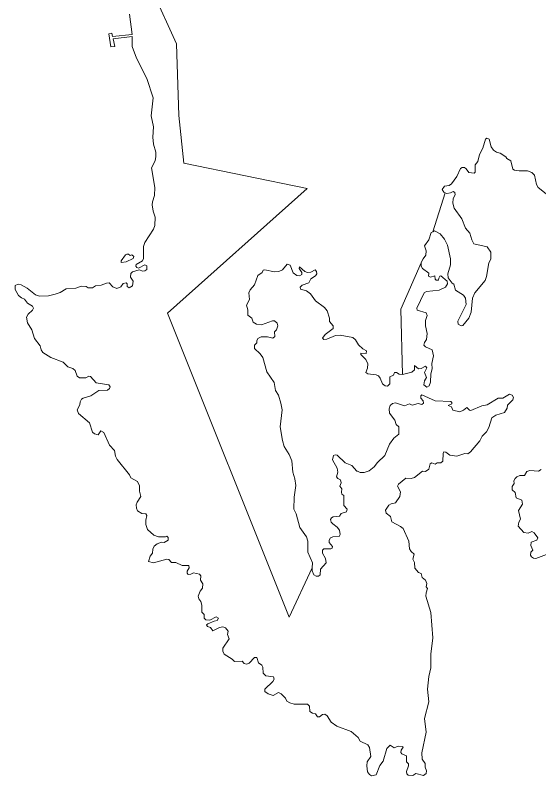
# Model space of a CAD drawing. Extents: x 369010 to 739155, y 6377141 to 6616555.
# Drawn here: x 484578 to 486700, y 6465881 to 6468967 of the extents above; entities that cross this region are included whole.
import ezdxf

# ---------------------------------------------------------------- set-up
doc = ezdxf.new("R2010")
doc.units = 0
doc.header["$LTSCALE"] = 40
doc.layers.add('1', color=7, linetype='Continuous', lineweight=13)

msp = doc.modelspace()

# ---------------------------------------------------------------- linework, layer by layer
at = {"layer": '1'}
for points in [[(485891.78, 6466934.35), (485879.03, 6466932.86), (485866.79, 6466931.54), (485859.67, 6466928.07), (485855.7, 6466920.95), (485858.18, 6466909.69), (485865.46, 6466903.74), (485882.51, 6466889.67), (485891.94, 6466877.59), (485895.42, 6466860.21), (485890.45, 6466851.6), (485865.3, 6466850.11), (485855.53, 6466845.81), (485850.07, 6466837.2), (485850.9, 6466827.44), (485863.81, 6466811.38), (485862.98, 6466805.1), (485856.69, 6466802.28), (485828.89, 6466802.28), (485823.42, 6466796.82), (485823.42, 6466784.74), (485835.84, 6466761.9), (485837.66, 6466745.51), (485814.65, 6466718.87), (485813.82, 6466696.53), (485807.54, 6466691.06), (485797.44, 6466691.06), (485788.01, 6466696.86), (485781.39, 6466712.25), (485781.72, 6466724.83), (485687.88, 6466523.9), (485194.67, 6467758.56), (485761.03, 6468263.19), (485261.7, 6468366.46), (485240.68, 6468560.43), (485230.92, 6468850.23), (485135.92, 6469062.9)], [(485135.92, 6469062.9), (485230.92, 6468850.23), (485240.68, 6468560.43), (485261.7, 6468366.46), (485761.03, 6468263.19), (485194.67, 6467758.56), (485687.88, 6466523.9), (485781.72, 6466724.83), (485782.54, 6466745.51), (485763.68, 6466788.21), (485763.35, 6466833.56), (485758.22, 6466850.94), (485732.07, 6466888.01), (485716.18, 6466943.79), (485706.74, 6466962.49), (485708.07, 6467011.15), (485715.18, 6467059.31), (485711.21, 6467085.46), (485702.61, 6467113.26), (485698.97, 6467158.78), (485687.55, 6467184.93), (485668.02, 6467217.04), (485661.06, 6467241.03), (485652.13, 6467296.97), (485659.58, 6467365.99), (485654.78, 6467392.97), (485644.85, 6467424.74), (485633.09, 6467444.6), (485627.63, 6467476.38), (485598.01, 6467520.24), (485581.13, 6467578.66), (485571.03, 6467593.06), (485547.86, 6467614.74), (485548.03, 6467628.31), (485557.46, 6467637.42), (485557.13, 6467645.69), (485561.43, 6467654.96), (485575.17, 6467662.41), (485600.16, 6467661.74), (485621.34, 6467656.94), (485629.95, 6467662.9), (485628.79, 6467681.6), (485636.24, 6467689.88), (485642.86, 6467707.09), (485639.38, 6467717.35), (485628.46, 6467726.29), (485620.52, 6467726.29), (485576.66, 6467710.57), (485556.3, 6467713.38), (485542.23, 6467721.16), (485536.44, 6467737.71), (485521.05, 6467749.46), (485521.05, 6467771.31), (485515.42, 6467791), (485528, 6467813.35), (485524.36, 6467840.65), (485529.49, 6467853.23), (485548.36, 6467873.59), (485560.6, 6467910.83), (485578.97, 6467922.58), (485582.62, 6467932.01), (485589.57, 6467934.33), (485628.79, 6467925.23), (485646, 6467927.21), (485660.9, 6467934.33), (485680.59, 6467956.18), (485692.01, 6467952.7), (485704.92, 6467922.08), (485718.66, 6467911.16), (485730.74, 6467909.67), (485739.02, 6467914.3), (485739.02, 6467922.91), (485728.42, 6467939.79), (485730.41, 6467946.41), (485751.1, 6467927.71), (485762.85, 6467922.91), (485775.76, 6467924.9), (485793.63, 6467934.33), (485799.1, 6467927.71), (485799.92, 6467917.78), (485794.46, 6467910), (485775.59, 6467896.76), (485768.15, 6467881.04), (485741.5, 6467871.93), (485732.89, 6467863.33), (485734.55, 6467855.88), (485758.05, 6467849.26), (485774.93, 6467836.35), (485794.96, 6467808.22), (485831.37, 6467781.07), (485841.96, 6467767.5), (485851.89, 6467738.04), (485852.22, 6467723.64), (485866.29, 6467706.26)], [(485040.59, 6468971.21), (485051.35, 6468888.63), (484971.58, 6468880.02), (484968.76, 6468893.43), (484957.18, 6468891.6), (484965.78, 6468838.15), (484981.51, 6468839.47), (484974.55, 6468871.58), (485051.35, 6468881.18), (485051.35, 6468839.47), (485069.88, 6468792.14), (485111.76, 6468710.54), (485136.25, 6468631.76), (485128.97, 6468558.78), (485138.24, 6468514.26), (485135.26, 6468472.05), (485138.4, 6468443.42), (485147.67, 6468411.64), (485148, 6468393.93), (485144.69, 6468376.56)], [(485866.29, 6467706.26), (485865.96, 6467695.34), (485834.02, 6467671.51), (485823.42, 6467656.61), (485828.89, 6467651.81), (485840.31, 6467652.64), (485876.72, 6467666.71), (485895.42, 6467669.19), (485946.72, 6467659.76), (485957.65, 6467649.99), (485969.23, 6467629.97), (485987.27, 6467613.09), (486002.17, 6467604.81), (486000.18, 6467593.89), (485978.67, 6467595.05), (485978.34, 6467590.41), (485999.52, 6467569.56), (486007.63, 6467552.35), (486006.14, 6467535.13), (485999.19, 6467516.76), (486007.13, 6467512.13), (486040.73, 6467507.83), (486049.83, 6467503.36), (486057.28, 6467494.42), (486067.05, 6467471.25), (486077.14, 6467462.64), (486086.58, 6467461.15), (486096.34, 6467471.25), (486096.34, 6467499.88), (486111.4, 6467506.5), (486115.37, 6467516.76), (486123.15, 6467517.09), (486134.24, 6467510.47), (486147.98, 6467508.98), (486148.14, 6467508.98), (486141.36, 6467774.29), (486223.94, 6467961.64), (486223.94, 6467963.62), (486230.89, 6467979.02), (486242.31, 6467993.41), (486243.31, 6468010.3), (486237.02, 6468030.65), (486254.23, 6468055.31), (486264, 6468085.1), (486271.11, 6468088.58), (486320.27, 6468246.14), (486314.81, 6468248.46), (486308.52, 6468259.38), (486317.45, 6468273.12), (486336.49, 6468276.59), (486346.25, 6468282.88), (486368.59, 6468312.34), (486382.66, 6468344.45), (486390.11, 6468349.08), (486398.72, 6468348.75), (486405.83, 6468343.62), (486416.76, 6468329.06), (486437.94, 6468325.58), (486442.24, 6468329.55), (486442.24, 6468359.34), (486452.84, 6468372.92), (486459.29, 6468402.37), (486473.03, 6468427.37), (486483.95, 6468463.45), (486489.41, 6468467.42), (486498.85, 6468464.6), (486506.62, 6468433.32), (486516.06, 6468419.92), (486528.14, 6468411.81), (486543.86, 6468407.84), (486566.04, 6468392.61), (486570.34, 6468385.16), (486587.06, 6468375.73), (486595.33, 6468341.97), (486601.13, 6468337.66), (486620.82, 6468335.01), (486653.76, 6468336.17), (486672.13, 6468329.06), (486683.38, 6468318.46), (486691.49, 6468280.23), (486697.78, 6468268.48), (486730.22, 6468241.84)], [(485144.69, 6468376.56), (485130.62, 6468348.25), (485143.86, 6468268.32), (485142.38, 6468235.88), (485133.6, 6468209.4), (485133.27, 6468198.14), (485136.58, 6468172.49), (485144.36, 6468147.17), (485143.04, 6468113.4), (485138.9, 6468098.51), (485102.49, 6468045.22), (485097.36, 6468027.84), (485097.85, 6467980.34), (485093.72, 6467970.91), (485068.39, 6467955.18), (485066.41, 6467949.06), (485070.22, 6467942.94), (485077.33, 6467940.12), (485103.32, 6467953.86), (485110.76, 6467950.71), (485111.26, 6467934.66), (485102.82, 6467929.53), (485094.71, 6467928.87), (485079.65, 6467933.67), (485053.5, 6467925.39), (485046.55, 6467918.94), (485044.89, 6467903.55), (485055.49, 6467887.99), (485053.33, 6467868.79), (485039.6, 6467861.34), (485031.49, 6467866.8), (485032.15, 6467877.07), (485027.02, 6467880.71), (485015.76, 6467878.72), (485005.83, 6467864.82), (484989.12, 6467858.53), (484973.06, 6467864.32), (484959.16, 6467880.71), (484948.07, 6467880.38), (484925.9, 6467870.94), (484903.06, 6467869.12), (484891.47, 6467861.34), (484873.6, 6467861.34), (484865.16, 6467865.81), (484844.8, 6467868.13), (484823.28, 6467859.69), (484784.39, 6467856.21), (484760.06, 6467841.81), (484739.21, 6467834.7), (484712.89, 6467828.9), (484675.98, 6467826.59), (484659.6, 6467832.05), (484626.5, 6467858.86), (484601.51, 6467873.59), (484589.92, 6467875.91), (484577.68, 6467870.11), (484577.68, 6467854.56), (484591.08, 6467829.9), (484603, 6467819.64), (484615.58, 6467814.17), (484627.49, 6467798.62), (484647.68, 6467786.2), (484651.66, 6467778.76), (484647.35, 6467769.82), (484629.48, 6467753.43), (484623.69, 6467741.52), (484627, 6467719.01), (484645.04, 6467690.38), (484656.29, 6467655.62), (484679.46, 6467625.17), (484682.44, 6467608.78), (484689.56, 6467598.19), (484722.33, 6467578.16), (484771.48, 6467558.97), (484790.68, 6467540.6), (484810.87, 6467534.14), (484821.13, 6467525.53), (484829.24, 6467502.7), (484838.84, 6467495.91), (484864.33, 6467495.25), (484875.91, 6467502.36), (484882.37, 6467501.04), (484905.87, 6467475.39), (484956.68, 6467466.95), (484962.14, 6467459.33), (484960.16, 6467452.22), (484951.88, 6467445.43), (484916.79, 6467443.78), (484884.35, 6467421.93), (484853.41, 6467413.65), (484845.79, 6467408.85), (484840.5, 6467397.93), (484839.5, 6467386.01), (484829.24, 6467365.66), (484833.71, 6467350.6), (484878.4, 6467313.69), (484890.48, 6467275.79), (484898.42, 6467268.67), (484913.65, 6467263.87), (484924.9, 6467280.59)], [(486182.4, 6467086.62), (486196.14, 6467090.59), (486228.25, 6467116.41), (486240.99, 6467115.25), (486253.9, 6467125.01), (486260.19, 6467147.03), (486266.48, 6467150.83), (486280.55, 6467145.37), (486288.66, 6467150.17), (486303.22, 6467150.17), (486311, 6467157.12), (486312.16, 6467189.23), (486315.8, 6467195.19), (486323.91, 6467194.36), (486339.96, 6467181.45), (486368.43, 6467177.15), (486400.87, 6467188.07), (486412.29, 6467187.74), (486422.88, 6467194.86), (486461.77, 6467239.38), (486471.21, 6467259.07), (486488.09, 6467276.62), (486497.85, 6467293.5), (486510.43, 6467332.72), (486525.99, 6467344.47), (486561.74, 6467355.4), (486572, 6467372.61), (486573.98, 6467385.19), (486594.34, 6467406.7), (486597.16, 6467415.64), (486591.69, 6467425.9), (486581.93, 6467429.38), (486554.46, 6467413.32), (486536.08, 6467413.32), (486490.24, 6467385.52), (486469.55, 6467382.04), (486424.2, 6467363.67), (486419.07, 6467364.83), (486408.48, 6467374.93), (486394.41, 6467364), (486380.35, 6467357.71), (486351.05, 6467364), (486345.75, 6467377.74), (486332.85, 6467383.53), (486347.24, 6467390.65), (486347.74, 6467396.11), (486343.44, 6467399.59), (486279.55, 6467402.4), (486226.1, 6467427.06), (486221.79, 6467421.93), (486222.12, 6467413.65), (486231.23, 6467401.9), (486232.88, 6467393.3), (486226.59, 6467387.84), (486210.54, 6467392.14), (486186.71, 6467384.69), (486176.44, 6467389.49), (486155.43, 6467382.04), (486119.01, 6467394.12), (486106.77, 6467391.48), (486097, 6467382.7), (486093.03, 6467369.8), (486095.51, 6467352.58), (486117.03, 6467323.29), (486122.16, 6467306.74), (486132.59, 6467296.64), (486133.08, 6467266.85), (486112.06, 6467251.13), (486095.18, 6467226.97), (486076.48, 6467179.96), (486045.86, 6467152.16), (486032.79, 6467134.45), (486012.76, 6467118.06), (485992.07, 6467111.77), (485975.52, 6467112.11), (485964.93, 6467116.41), (485961.95, 6467117.57), (485942.75, 6467139.58), (485915.28, 6467151.33), (485883.34, 6467181.78), (485875.06, 6467183.77), (485867.28, 6467179.96), (485863.81, 6467162.25), (485883.34, 6467128.66), (485884.99, 6467112.44), (485880.19, 6467094.07), (485885.65, 6467086.62), (485895.91, 6467081.65), (485898.56, 6467070.23), (485894.26, 6467056.5), (485901.71, 6467044.75), (485900.05, 6467032.17), (485902.37, 6467023.56), (485909.82, 6467018.1), (485909.82, 6466998.57), (485909.82, 6466977.39), (485923.06, 6466962.16), (485920.41, 6466951.9), (485899.22, 6466944.95), (485891.78, 6466934.35)], [(484924.9, 6467280.59), (484937.32, 6467273.8), (484960.49, 6467222.99), (484979.52, 6467201.15), (484984.32, 6467178.31), (484991.27, 6467164.57), (485040.42, 6467102.51), (485046.88, 6467089.93), (485074.02, 6467075.2), (485081.97, 6467056.83), (485081.97, 6467036.3), (485087.1, 6467014.46), (485071.87, 6466991.62), (485068.39, 6466980.7), (485069.06, 6466966.46), (485073.53, 6466956.53), (485091.23, 6466945.28), (485107.29, 6466943.46), (485111.09, 6466937.33), (485106.63, 6466918.63), (485107.29, 6466900.26), (485114.07, 6466880.73), (485139.73, 6466857.89), (485158.76, 6466851.11), (485186.23, 6466850.77), (485191.7, 6466853.09), (485198.15, 6466847.3), (485197.82, 6466837.04), (485181.43, 6466827.94), (485171.01, 6466828.6), (485153.46, 6466822.14), (485141.22, 6466812.54), (485135.09, 6466800.63), (485134.43, 6466784.24), (485124.83, 6466771.5), (485117.72, 6466750.81), (485138.24, 6466745.02), (485192.36, 6466760.24), (485200.96, 6466758.92), (485210.56, 6466747), (485228.44, 6466746.01), (485254.42, 6466733.93), (485281.07, 6466734.09), (485282.56, 6466725.16), (485274.94, 6466711.75), (485274.45, 6466703.64), (485278.75, 6466697.85), (485289.18, 6466698.35), (485300.6, 6466704.8), (485325.09, 6466699.5), (485329.73, 6466691.89), (485329.23, 6466675.18), (485337.67, 6466659.95), (485337.17, 6466642.57), (485327.41, 6466629.99), (485319.63, 6466609.64), (485322.44, 6466598.71), (485330.72, 6466587.95), (485334.53, 6466573.56), (485333.86, 6466545.42), (485343.46, 6466534.83), (485344.29, 6466519.93), (485350.08, 6466513.31), (485366.3, 6466512.82), (485392.62, 6466525.23), (485401.22, 6466520.26), (485396.42, 6466510.66), (485384.67, 6466508.84), (485358.03, 6466497.26), (485353.39, 6466492.79), (485356.7, 6466487.16), (485369.45, 6466483.19), (485378.88, 6466469.45), (485406.35, 6466483.02), (485419.1, 6466485.01), (485430.35, 6466480.87), (485440.28, 6466467.8), (485438.46, 6466454.39), (485444.42, 6466436.52), (485419.93, 6466398.62), (485419.59, 6466386.7), (485424.89, 6466374.62), (485457.33, 6466354.1), (485466.43, 6466344), (485497.38, 6466345.49), (485505.82, 6466336.55), (485514.92, 6466334.24), (485526.18, 6466337.22), (485547.36, 6466360.72), (485556.8, 6466360.55), (485564.08, 6466339.04), (485577.82, 6466330.1), (485581.79, 6466321), (485582.45, 6466297.33), (485593.04, 6466286.9), (485624.65, 6466282.43), (485626.97, 6466273.17), (485622.5, 6466263.57), (485589.24, 6466231.96), (485590.23, 6466222.85)], [(486710.03, 6467123.86), (486699.11, 6467117.57), (486663.52, 6467119.88), (486651.28, 6467114.92), (486642.34, 6467098.87), (486623.47, 6467098.87), (486611.72, 6467094.56), (486603.94, 6467087.78), (486599.64, 6467077.35), (486599.97, 6467067.42), (486592.52, 6467054.51), (486592.52, 6467041.27), (486604.27, 6467029.85), (486608.41, 6467009.16), (486631.91, 6466999.73), (486634.23, 6466983.67), (486618.17, 6466957.36), (486625.62, 6466922.6), (486618.67, 6466910.36), (486617.02, 6466893.64), (486639.69, 6466867.66), (486657.4, 6466865.84), (486671.47, 6466871.63), (486681.89, 6466866.17), (486695.63, 6466846.14), (486691.99, 6466837.53), (486669.65, 6466828.93), (486667.33, 6466815.19), (486675.94, 6466795.99), (486667.83, 6466787.88), (486667, 6466776.13), (486670.14, 6466769.35), (486678.25, 6466764.38), (486688.51, 6466763.06), (486731.38, 6466779.28)], [(485590.23, 6466222.85), (485602.48, 6466213.09), (485623.16, 6466206.47), (485645.51, 6466218.72), (485656.43, 6466214.08), (485673.48, 6466196.04), (485679.27, 6466183.79), (485691.02, 6466176.84), (485708.9, 6466171.55), (485762.85, 6466171.05), (485770.79, 6466162.77), (485772.45, 6466142.42), (485782.21, 6466135.14), (485795.45, 6466132.32), (485803.56, 6466120.74), (485811.01, 6466120.57), (485823.42, 6466129.01), (485832.2, 6466130.5), (485841.63, 6466123.72), (485858.35, 6466098.39), (485881.52, 6466082.67), (485939.44, 6466060.16), (485968.24, 6466036.16), (485976.68, 6466021.6), (486006.47, 6466006.21), (486014.08, 6465995.78), (486019.22, 6465958.54), (486004.82, 6465938.02), (486002.66, 6465921.8), (486006.14, 6465897.64), (486013.59, 6465885.56), (486021.37, 6465880.92), (486041.23, 6465885.39), (486055.3, 6465922.96), (486069.53, 6465940.34), (486084.26, 6465992.14), (486098, 6466005.55), (486113.72, 6465994.62), (486130.77, 6466000.58), (486149.14, 6466000.42), (486150.46, 6465996.77), (486142.68, 6465984.86), (486140.53, 6465975.59), (486145.49, 6465970.29), (486163.37, 6465961.85), (486163.87, 6465937.52), (486171.81, 6465929.41), (486172.64, 6465921.3), (486163.87, 6465898.96), (486165.36, 6465889.2), (486171.15, 6465883.07), (486189.68, 6465882.41), (486201.6, 6465890.85), (486232.22, 6465882.41), (486244.14, 6465890.36), (486244.47, 6465900.62), (486239, 6465915.35), (486239.67, 6465930.9), (486227.92, 6465947.78), (486226.1, 6465973.6), (486243.31, 6466057.85), (486236.69, 6466113.79), (486254.4, 6466180.81), (486248.44, 6466232.62), (486254.4, 6466284.25), (486262.01, 6466318.51), (486263, 6466374.62), (486270.28, 6466440.49), (486262.34, 6466543.1), (486242.48, 6466610.3), (486242.98, 6466623.54), (486248.93, 6466641.08), (486244.14, 6466647.7), (486246.45, 6466661.11), (486241.32, 6466674.35), (486227.92, 6466684.94), (486222.79, 6466701.16), (486212.19, 6466706.12), (486197.46, 6466723.67), (486196.3, 6466746.18), (486189.85, 6466760.24), (486195.15, 6466780.6), (486183.06, 6466790.53), (486176.61, 6466802.12), (486173.8, 6466832.57), (486150.79, 6466883.88), (486140.2, 6466892.65), (486104.95, 6466910.69), (486098.49, 6466933.36), (486081.94, 6466946.77), (486078.63, 6466958.19), (486092.04, 6466979.04), (486101.8, 6466984.67), (486119.84, 6466987.81), (486136.23, 6467014.62), (486139.37, 6467032.99), (486126.79, 6467055.67), (486131.43, 6467063.94), (486161.22, 6467088.27), (486182.4, 6467086.62)]]:
    msp.add_lwpolyline(points, dxfattribs=at)
for points in [[(486320.27, 6468246.14), (486271.11, 6468088.58), (486277.73, 6468091.72), (486300.08, 6468079.97), (486317.29, 6468058.46), (486329.87, 6468034.13), (486342.78, 6467979.02), (486341.62, 6467953.53), (486331.85, 6467917.45), (486332.51, 6467901.39), (486348.73, 6467879.88), (486356.18, 6467875.58), (486362.97, 6467850.92), (486394.58, 6467830.56), (486403.68, 6467818.31), (486406.33, 6467792.82), (486371.74, 6467725.13), (486372.9, 6467713.71), (486384.98, 6467707.09), (486392.92, 6467708.25), (486416.42, 6467737.21), (486426.52, 6467762.7), (486431.32, 6467818.81), (486440.59, 6467839.83), (486482.13, 6467890.47), (486488.58, 6467906.52), (486497.69, 6467962.47), (486505.47, 6467977.03), (486506.29, 6468005.99), (486491.56, 6468026.68), (486437.44, 6468039.59), (486428.18, 6468056.14), (486420.23, 6468083.12), (486403.52, 6468102.32), (486388.12, 6468140.38), (486357.01, 6468184.57), (486351.22, 6468204.93), (486353.04, 6468222.97), (486361.31, 6468238.19), (486360.15, 6468247.96), (486352.71, 6468252.26), (486342.61, 6468246.47), (486327.22, 6468243.33)], [(485030.16, 6467997.39), (485025.2, 6467994.74), (485006.66, 6467970.08), (485007.65, 6467962.96), (485026.85, 6467966.44), (485055.49, 6467980.01), (485058.63, 6467987.95), (485050.35, 6467994.41), (485043.24, 6467992.26), (485036.45, 6467997.39)], [(486223.94, 6467961.64), (486141.36, 6467774.29), (486148.14, 6467508.98), (486185.55, 6467519.08), (486196.14, 6467527.69), (486196.14, 6467546.06), (486212.19, 6467532.49), (486223.94, 6467533.64), (486240.49, 6467542.58), (486246.78, 6467535.96), (486236.19, 6467516.76), (486245.29, 6467496.74), (486236.69, 6467483.5), (486233.87, 6467467.77), (486246.78, 6467458.01), (486256.22, 6467463.47), (486261.68, 6467477.54), (486262.51, 6467511.96), (486268.3, 6467531.99), (486267.14, 6467553.5), (486273.43, 6467585.28), (486267.47, 6467608.78), (486240.99, 6467621.69), (486234.7, 6467628.31), (486237.02, 6467638.9), (486244.96, 6467651.81), (486248.11, 6467675.81), (486240.66, 6467706.26), (486240.33, 6467727.95), (486248.11, 6467748.63), (486243.47, 6467759.56), (486207.06, 6467769.82), (486205.9, 6467778.42), (486235.86, 6467840.65), (486245.62, 6467845.78), (486296.6, 6467850.92), (486321.59, 6467863.33), (486329.7, 6467876.4), (486328.87, 6467888.48), (486303.05, 6467909.67), (486298.75, 6467908.01), (486294.45, 6467900.24), (486293.62, 6467891.63), (486284.52, 6467891.96), (486279.88, 6467896.26), (486279.06, 6467908.84), (486260.69, 6467904.54), (486253.57, 6467908.51), (486254.07, 6467920.59), (486228.91, 6467939.46), (486223.94, 6467948.4)]]:
    msp.add_lwpolyline(points, close=True, dxfattribs=at)

doc.saveas('drawing.dxf')
